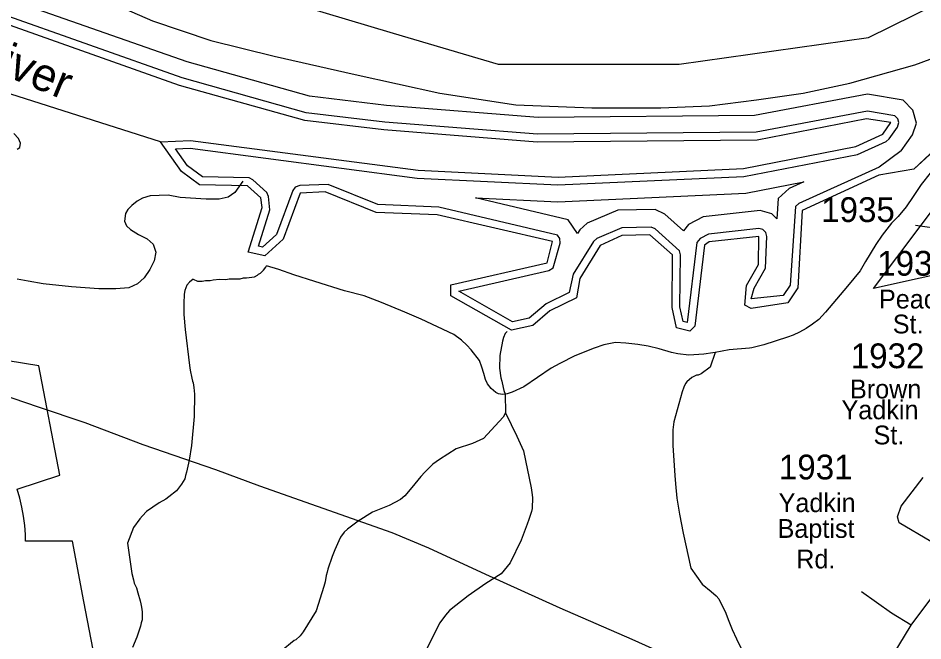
# Model space of a CAD drawing. Extents: x 1473865 to 1648260, y 639067 to 773536.
# Drawn here: x 1578991 to 1583557, y 718027 to 721169 of the extents above; entities that cross this region are included whole.
import ezdxf

# ---------------------------------------------------------------- set-up
doc = ezdxf.new("R2010")
doc.units = 0
for name, color, linetype in [('Exist Boundary Political City Limit New', 7, 'Continuous'), ('Exist Boundary Political CountyLine', 7, 'Continuous'), ('Exist Hydrographic Buffer Line', 7, 'Continuous'), ('Exist Hydrographic Misc Water Feature', 7, 'Continuous'), ('Exist Hydrographic River Shore', 7, 'Continuous'), ('Exist Hydrographic River Shore Label', 7, 'Continuous'), ('Exist Road Non-System Type 51', 7, 'Continuous'), ('Exist Road Primary US UnDivided 4 Lane Attributed', 7, 'Continuous'), ('Exist Road Secondary Type 51 Attributed', 7, 'Continuous'), ('Exist Road Secondary Type 51 Label', 7, 'Continuous'), ('Exist Road Secondary Type 51 Number Label', 7, 'Continuous'), ('Exist Utilities Electrical Transmission Line', 7, 'Continuous'), ('Map Preparation Boundary City Limit Buffer Line', 7, 'Continuous')]:
    doc.layers.add(name, color=color, linetype=linetype)

msp = doc.modelspace()

# ---------------------------------------------------------------- linework, layer by layer
at = {"layer": 'Exist Boundary Political City Limit New'}
for points in [[(1584235.2, 720010.3), (1583307.4, 719805.2), (1583788.9, 720444.4)], [(1579322.9, 718226.6), (1579265, 718529.8), (1579027.9, 718531.2), (1579027.4, 718563.5), (1579024.2, 718610.1), (1579018.6, 718656.5), (1579010.4, 718702.4), (1578999.6, 718747.6), (1578986.5, 718791.9), (1579201.5, 718863.6), (1579096.2, 719415.6), (1578701, 719479.1), (1578486.8, 719320.5), (1578230.9, 719131.2), (1578461.9, 718931.9), (1578440.4, 718910.9)], [(1579377.6, 717939.1), (1579322.9, 718226.6)]]:
    msp.add_lwpolyline(points, dxfattribs=at)
at = {"layer": 'Exist Boundary Political CountyLine'}
msp.add_lwpolyline([(1579344, 721298), (1579668.5, 721155.3), (1579963.5, 721056.9), (1580283.1, 720978.2), (1580691.2, 720884.8), (1581119, 720791.3), (1581502.5, 720732.2), (1581886, 720717.5), (1582235.1, 720717.5), (1582480.9, 720727.3), (1582717, 720756.8), (1582953, 720791.3), (1583189, 720840.5), (1583515.9, 720934), (1583717.5, 721007.8), (1583924, 721111.1), (1584135.5, 721248.8)], dxfattribs=at)
at = {"layer": 'Exist Hydrographic Buffer Line'}
for points in [[(1583447.6, 720500.3), (1583505, 720579.8), (1583524.4, 720639.7), (1583506.7, 720705.7), (1583457, 720755.3), (1583277.6, 720786.3), (1582708, 720678.3), (1581615.6, 720668), (1580849.6, 720729), (1580461.6, 720775.1), (1579843.9, 720948.3), (1578916.3, 721275.7), (1577838, 721774), (1577675, 721818.3)], [(1586116.9, 720872.9), (1586285.9, 720964.3), (1586303.9, 720980.7), (1586309.4, 721000.7), (1586302.1, 721073.8), (1586293, 721095.5), (1585893.7, 721446), (1585718.5, 721530.8), (1585352, 721603.6), (1584925.5, 721509.9), (1584676.4, 721411.2), (1584185.7, 721031.3), (1583651.2, 720534.4), (1583511.8, 720407.7)], [(1580555.3, 720329.8), (1580412.9, 720325.3), (1580389.5, 720316), (1580377.8, 720299.4), (1580294.3, 720077.3), (1580223.7, 720014.1), (1580203.4, 720018.5), (1580260.5, 720201.9), (1580254.9, 720268.8), (1580245.9, 720288.8), (1580176.3, 720353.1), (1580156.3, 720362.9), (1579920.9, 720368.2), (1579845.3, 720424.2), (1579785.1, 720509.2), (1579858.5, 720512.5), (1581004.1, 720361.7), (1581715.4, 720327.5), (1582653.2, 720370.9), (1583226.9, 720481.6), (1583371.2, 720547.5), (1583386.7, 720560.3), (1583428.7, 720618.5), (1583436.3, 720642), (1583430.9, 720662), (1583416.3, 720676.6), (1583278.3, 720700.5), (1582716.3, 720593.8), (1581612.7, 720583.5), (1580841.2, 720644.9), (1580445.1, 720691.9), (1579818.4, 720867.7), (1578884.4, 721197.3)], [(1583447.6, 720500.3), (1583336.4, 720417.2), (1582931.4, 720234.3), (1582913.7, 720218.1), (1582887, 719821.2), (1582852.1, 719770.2), (1582690.8, 719752.9), (1582706.3, 719807.6), (1582762.2, 719907.2), (1582769.3, 720067.3), (1582763.9, 720087.9), (1582749.3, 720102.5), (1582729.3, 720107.9), (1582474.9, 720079.9), (1582432.8, 720058), (1582416.7, 720037.9), (1582368.3, 719633.9), (1582348.1, 719639.3), (1582331.3, 719713.4), (1582334.3, 719974.5), (1582328.9, 719994.9), (1582205.7, 720105.8), (1582186.3, 720115.1), (1582037.2, 720112), (1581911.7, 720058.1), (1581894.3, 720042.7), (1581792.3, 719877.4), (1581772.5, 719785.3), (1581656.5, 719727.9), (1581570.8, 719655.1), (1581486.6, 719636.5), (1581214.6, 719790.9), (1581669.2, 719896.2), (1581690.9, 719909.6), (1581726, 720033.3), (1581724.9, 720056.7), (1581713, 720073.6), (1581114.2, 720215.2), (1580805.8, 720228.7), (1580555.3, 720329.8)], [(1581299.2, 720262.9), (1581715.3, 720242.9), (1582663.2, 720286.7), (1582956.7, 720343.4)], [(1582956.7, 720343.4), (1582881.8, 720309.5), (1582827.3, 720259.6), (1582820.4, 720157.2), (1582795.3, 720182.3), (1582736.1, 720198.1), (1582448.6, 720166.5), (1582375.1, 720128.3), (1582349.3, 720096.2), (1582255.7, 720180.5), (1582205.7, 720204.5), (1582018, 720200.6), (1581863.5, 720134.2), (1581825.5, 720100.7), (1581814.9, 720083.4)], [(1581814.9, 720083.4), (1581766.4, 720152.4), (1581299.2, 720262.9)]]:
    msp.add_lwpolyline(points, dxfattribs=at)
at = {"layer": 'Exist Hydrographic Misc Water Feature'}
msp.add_line((1581449.2, 719271.5), (1581450.2, 719177.9), dxfattribs=at)
for points in [[(1579710.3, 720545.8), (1578382.3, 720966.5), (1578158.2, 721003.9), (1577707.2, 720967.1)], [(1578986.2, 720507.9), (1578998.9, 720515.9), (1579002.2, 720538.8), (1578993.4, 720561.9), (1578968.9, 720587.1)], [(1583594.4, 720387.6), (1583548, 720329.5), (1583508.5, 720269.6), (1583473.4, 720217.8), (1583432.4, 720168.5), (1583398.4, 720134.8), (1583350.9, 720075), (1583319.9, 720027.2), (1583266.9, 719941.3), (1583240.1, 719895.1), (1583177.6, 719816.7), (1583065.6, 719685.2), (1583031.6, 719648.2), (1582999.9, 719625), (1582968.8, 719602.7), (1582933.7, 719584.5), (1582902.8, 719570.4), (1582874.1, 719560.3), (1582753.8, 719520.8), (1582694.7, 719505.6), (1582682.6, 719503.4), (1582579.9, 719495.6), (1582508.8, 719482.3)], [(1580125, 720347), (1580084.9, 720288.8), (1580051.6, 720266.5), (1580004.8, 720255.9), (1579940.8, 720255.5), (1579809.1, 720264.8), (1579747.7, 720275.9), (1579657.4, 720271.9), (1579618.6, 720260.4), (1579591.9, 720246.2), (1579564.3, 720223.8), (1579545.2, 720203.7), (1579532.1, 720183.4), (1579527.9, 720145.7), (1579538.4, 720121.7), (1579557.4, 720103.3), (1579597.9, 720077), (1579642.8, 720055.6), (1579673.2, 720028.8), (1579686.7, 719988.3), (1579678.3, 719944.1), (1579655.6, 719900.2), (1579627.3, 719859.8), (1579593.5, 719829.3), (1579550.1, 719808), (1579483.8, 719803.6), (1579397.9, 719803.7), (1579260, 719813.1), (1579116.7, 719829.1), (1579041.5, 719842.9), (1578986, 719853.1)], [(1579874.6, 719852.4), (1579895.7, 719842.9), (1579919.7, 719842.4), (1579935.9, 719845.3), (1579959.9, 719844.9), (1579975.8, 719848.7), (1580007.9, 719852.1), (1580040.1, 719851.4), (1580056.2, 719854.4), (1580112.2, 719853.3), (1580128.1, 719858.7), (1580144.3, 719858.4), (1580184.4, 719864.1), (1580198.5, 719872), (1580204.6, 719877.7), (1580214.7, 719883.2), (1580229.2, 719897.7), (1580241.6, 719913), (1580244.3, 719918.7)], [(1581449.2, 719271.5), (1581435.3, 719271), (1581415.5, 719273.8), (1581401.9, 719280.7), (1581378.9, 719300), (1581360.3, 719325), (1581349.7, 719345.7), (1581341.3, 719376.3), (1581331.2, 719408.5), (1581318.9, 719442.4), (1581278.2, 719495.7), (1581255.4, 719519.1), (1581229.1, 719545.1), (1581190.8, 719573), (1581024.9, 719651), (1580943, 719685.5), (1580825.6, 719733.8), (1580737.4, 719767.6), (1580638.8, 719792.6), (1580489.2, 719840.7), (1580383.2, 719874.9), (1580306.6, 719901.1), (1580244.3, 719918.7)], [(1579874.6, 719852.4), (1579855.6, 719837.1), (1579843.2, 719821.8), (1579832.8, 719794.9), (1579828.3, 719777), (1579827.2, 719730.2), (1579828.1, 719674.4), (1579834.3, 719597.9), (1579856.6, 719416.9), (1579860, 719393.9), (1579867.1, 719352.7), (1579870.7, 719337.1), (1579874.6, 719328.8), (1579878.1, 719304.9), (1579881.3, 719272.8), (1579878.8, 719159.6), (1579865.8, 719013), (1579854.8, 718939.4), (1579840.7, 718878.9), (1579836.5, 718861.8), (1579832.1, 718845.5), (1579815.5, 718817.9), (1579790.8, 718783.9), (1579752, 718753.5), (1579735.8, 718741.6), (1579703.4, 718724.2), (1579638.3, 718679.5), (1579618, 718657.8), (1579605.6, 718642.4), (1579572.7, 718598.8), (1579543, 718519.8), (1579565.5, 718366.7), (1579572.9, 718334.6), (1579576.5, 718318.9), (1579588.1, 718294.8), (1579595.6, 718270.1), (1579606.6, 718229.7), (1579610.2, 718214), (1579613.8, 718197.5), (1579617.4, 718173.6), (1579616.4, 718133.5), (1579612.2, 718117.9), (1579607.8, 718101.6), (1579603.6, 718086.1), (1579590.6, 718046.2), (1579567.9, 717994.1)], [(1581459, 719588.9), (1581448.7, 719578.4), (1581440.5, 719557.2), (1581436, 719540.1), (1581422.5, 719467.4), (1581420.9, 719402.6), (1581428, 719354.8), (1581431.7, 719338.3), (1581438.9, 719306.2), (1581442.5, 719290.5), (1581449.2, 719271.5)], [(1582508.8, 719482.3), (1582496.8, 719480.1), (1582452.4, 719474.4), (1582376.3, 719469.4), (1582320.4, 719475.5), (1582288.7, 719482.6), (1582225.9, 719500.3), (1582170.4, 719513.8), (1582118.8, 719522.2), (1582057.2, 719530), (1582005.4, 719533.5), (1581946.5, 719520.7), (1581897.5, 719503.7), (1581801.1, 719465.4), (1581724.8, 719427.6), (1581681.2, 719403), (1581612.7, 719356), (1581543.5, 719309.8), (1581484, 719281.5), (1581459.4, 719272.9), (1581449.2, 719271.5)], [(1582508.8, 719482.3), (1582483.7, 719408.2), (1582439, 719375.4), (1582422.8, 719367.5), (1582414.8, 719367.7), (1582390.6, 719356.7), (1582366.1, 719335), (1582359.8, 719325.3), (1582351.5, 719307.4), (1582342.9, 719283), (1582299.5, 719132.1), (1582294.8, 719091.9), (1582295, 719012.3), (1582305.3, 718862), (1582308.7, 718820), (1582315.3, 718747.7), (1582329.4, 718667), (1582347.4, 718570.6), (1582385.5, 718394.2), (1582443.7, 718312.6), (1582488.7, 718276.4), (1582514.6, 718254.5), (1582528.2, 718238.7), (1582562.7, 718166.6), (1582574, 718134.4), (1582595.1, 718084.7), (1582615.8, 718037.5), (1582619.8, 718028.4), (1582654.3, 717963.7)], [(1581450.2, 719177.9), (1581439.6, 719156.8), (1581419.2, 719134.3), (1581339.3, 719048), (1581283.4, 719023.7), (1581202, 718995.9), (1581116.8, 718941.8), (1581084.3, 718918.7), (1581043.3, 718879.2), (1581022.9, 718855.9), (1580977.7, 718801), (1580942.8, 718759), (1580920.3, 718739.8), (1580863.7, 718710.6), (1580778.9, 718677), (1580706.6, 718631.7), (1580653.1, 718591.7), (1580636.5, 718575.7), (1580617.9, 718550.6), (1580609.6, 718532.7), (1580588.6, 718487.2), (1580575.8, 718453), (1580554.6, 718388.5), (1580550.2, 718373.9), (1580546, 718356.7), (1580541.2, 718324.8), (1580534.6, 718302), (1580495.9, 718178.8), (1580429.6, 718072.7), (1580415, 718053.3), (1580392.7, 718033.2), (1580384.6, 718029.3), (1580319.3, 717974.8)], [(1581450.2, 719177.9), (1581507.6, 719059.4), (1581541.9, 718985.7), (1581580, 718799.5), (1581583.4, 718775.6), (1581586.8, 718750.9), (1581585.7, 718695.1), (1581581.3, 718679.6), (1581568.6, 718639.7), (1581560.2, 718616), (1581530.2, 718536.2), (1581473.7, 718421.7), (1581428.5, 718366), (1581351.4, 718317.4), (1581262.1, 718254.4), (1581200.8, 718206.5), (1581168.3, 718180.8), (1581147.7, 718156.6), (1581118.8, 718117.8), (1581086.8, 718056.1), (1581018.5, 717915.5)]]:
    msp.add_lwpolyline(points, dxfattribs=at)
at = {"layer": 'Exist Hydrographic River Shore'}
for points in [[(1573208.4, 724969.7), (1573594.6, 724748.3), (1574519.4, 724311.4), (1575496.1, 723864.2), (1576576.7, 723209), (1577661.9, 722476.1), (1578877.6, 721914.4), (1579947.8, 721373.6), (1580883, 721092.8), (1581412.9, 720936.8), (1582327.3, 720936.8), (1583283.2, 721072), (1584546.9, 721695.2), (1585159.9, 722069.6), (1585689.8, 722163.2), (1586105.5, 722080), (1586541.9, 721872), (1586988.7, 721445.6), (1587154.9, 721019.2)], [(1579710.3, 720545.8), (1579860.3, 720552.7), (1581009.3, 720401.4), (1581717.3, 720367.4), (1582651.3, 720410.8), (1583219.3, 720520.8), (1583354.4, 720583.8), (1583396.3, 720642), (1583272.3, 720660.9), (1582720.3, 720553.9), (1581611.3, 720543.4), (1580837.2, 720605.1), (1580437.3, 720652.6), (1579806.2, 720829.5), (1578869.3, 721160.2), (1577792.3, 721658), (1577642.3, 721698)], [(1583752.1, 720632.6), (1583511.8, 720407.7), (1583334.3, 720377.3), (1582948.3, 720198.1), (1582926.3, 719807.9), (1582875.3, 719733.4), (1582691.3, 719704.3), (1582658.3, 719721.4), (1582667.3, 719819.7), (1582727.3, 719926.7), (1582729.3, 720067.9), (1582479.3, 720040.1), (1582454.3, 720024.2), (1582406.3, 719614.9), (1582381.3, 719589.1), (1582314.3, 719606.9), (1582291.3, 719709.1), (1582294.3, 719974.9), (1582179.3, 720075.8), (1582038.3, 720072), (1581928.3, 720021.7), (1581826.3, 719856.4), (1581808.3, 719758.2), (1581674.3, 719692.1), (1581589.3, 719618.2), (1581480.3, 719594.2), (1581174.2, 719767.8), (1581175.3, 719823.5), (1581660.3, 719935.3), (1581687.3, 720043), (1581105.2, 720176.2), (1580797.3, 720189), (1580540.3, 720292.7), (1580415.2, 720285.4), (1580328.3, 720054.1), (1580235.3, 719970.6), (1580152.3, 719988.7), (1580222.3, 720213.8), (1580215.3, 720263.1), (1580149.3, 720323.6), (1579907.2, 720328.4), (1579816.3, 720396), (1579710.3, 720545.8)]]:
    msp.add_lwpolyline(points, dxfattribs=at)
at = {"layer": 'Exist Road Non-System Type 51'}
msp.add_lwpolyline([(1583498.7, 718106.3), (1583398.6, 718167.8), (1583247.8, 718274.4)], dxfattribs=at)
at = {"layer": 'Exist Road Primary US UnDivided 4 Lane Attributed'}
msp.add_lwpolyline([(1580532, 714860.3), (1580942.8, 715452.8), (1581287.1, 715907.1), (1581412.2, 716078.3), (1581455.6, 716171.6), (1581548.6, 716276.9), (1581672.1, 716406.5), (1581777, 716486.5), (1581915.6, 716571.5), (1582146.7, 716675.8), (1582325.4, 716754.4), (1582525.3, 716852.3), (1582644.7, 716918.2), (1582736.2, 716989.9), (1582823.8, 717055.2), (1582888.6, 717144.3), (1582987.5, 717264.8), (1583155.4, 717530.1), (1583345.6, 717853.6), (1583498.7, 718106.3), (1583612, 718260.2), (1583724.2, 718462.4)], dxfattribs=at)
at = {"layer": 'Exist Road Secondary Type 51 Attributed'}
msp.add_lwpolyline([(1583724.2, 718462.4), (1583596.7, 718528.4), (1583437.2, 718623.5), (1583429.4, 718653.5), (1583447.7, 718707.3), (1583558, 718851.6)], dxfattribs=at)
at = {"layer": 'Exist Road Secondary Type 51 Number Label'}
msp.add_line((1584304.9, 720011.1), (1583520, 720123.2), dxfattribs=at)
at = {"layer": 'Exist Utilities Electrical Transmission Line'}
msp.add_lwpolyline([(1578765.5, 719319.2), (1579092.4, 719207.3), (1579328.3, 719128.3), (1579621.2, 719017.5), (1579987.8, 718892.5), (1580209.5, 718809.9), (1580500.7, 718707.2), (1580877, 718573.9), (1581062.9, 718496.3), (1581349.2, 718363.7), (1581724.4, 718194.4), (1582087.9, 718035.4), (1582338.8, 717923.9), (1582375.5, 717880.9), (1582528.7, 717580.1), (1582604.4, 717431.9), (1582732.3, 717358.1), (1583057.2, 717174.2), (1583143.8, 717121.6), (1583199.3, 717109.9), (1583255.9, 717124.4), (1583559.3, 717299.3)], dxfattribs=at)
at = {"layer": 'Map Preparation Boundary City Limit Buffer Line'}
for points in [[(1584235.2, 720010.3), (1583307.4, 719805.2), (1583788.9, 720444.4)], [(1579322.9, 718226.6), (1579265, 718529.8), (1579027.9, 718531.2), (1579027.4, 718563.5), (1579024.2, 718610.1), (1579018.6, 718656.5), (1579010.4, 718702.4), (1578999.6, 718747.6), (1578986.5, 718791.9), (1579201.5, 718863.6), (1579096.2, 719415.6), (1578701, 719479.1), (1578486.8, 719320.5), (1578230.9, 719131.2), (1578461.9, 718931.9), (1578440.4, 718910.9)], [(1579377.6, 717939.1), (1579322.9, 718226.6)]]:
    msp.add_lwpolyline(points, dxfattribs=at)

# ---------------------------------------------------------------- texts
at = {"layer": 'Exist Hydrographic River Shore Label'}
msp.add_text('River', height=167.32, rotation=337.5386, dxfattribs=at).set_placement((1578739.7, 720954.1))
at = {"layer": 'Exist Road Secondary Type 51 Label'}
for s, p in [('Peace', (1583335.7, 719704.3)), ('St.', (1583405.3, 719578.5)), ('Brown', (1583189.5, 719250.7)), ('Yadkin', (1583146.6, 719145.4)), ('St.', (1583308.3, 719018.5)), ('Yadkin', (1582829.1, 718676.9)), ('Baptist', (1582823.9, 718547)), ('Rd.', (1582918, 718392.7))]:
    msp.add_text(s, height=95, dxfattribs=at).set_placement(p)
at = {"layer": 'Exist Road Secondary Type 51 Number Label'}
for s, p in [('1935', (1583043.9, 720140.6)), ('1934', (1583326.9, 719869.8)), ('1932', (1583193.2, 719403.1)), ('1931', (1582830.4, 718841.9))]:
    msp.add_text(s, height=125, dxfattribs=at).set_placement(p)

doc.saveas('drawing.dxf')
